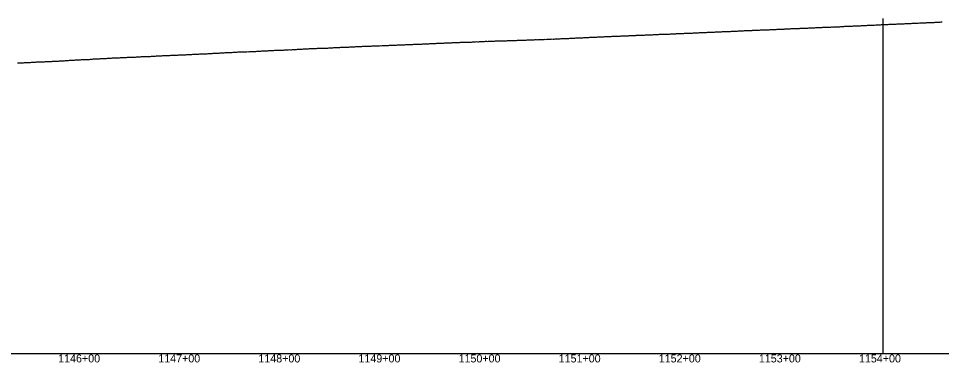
# Model space of a CAD drawing. Extents: x -3793 to 50787, y -1075 to 6138.
# Drawn here: x 1913 to 2836, y 2991 to 3335 of the extents above; entities that cross this region are included whole.
import ezdxf

# ---------------------------------------------------------------- set-up
doc = ezdxf.new("R2010")
doc.units = 0
for name, color, linetype in [('RD_DDB_Profile_EX', 7, 'Continuous'), ('RD_DDB_StaTX', 7, 'Continuous'), ('RD_GPK_Profile_Cell', 7, 'Continuous'), ('RD_Sketch10', 7, 'Continuous')]:
    doc.layers.add(name, color=color, linetype=linetype)

msp = doc.modelspace()

# ---------------------------------------------------------------- linework, layer by layer
at = {"layer": 'RD_DDB_Profile_EX'}
for points in [[(2724.935785, 3326.12437), (2725.941438, 3326.17435), (2726.35742, 3326.15356), (2726.932996, 3326.128455), (2727.938762, 3326.17986), (2728.937489, 3326.327285), (2729.99211, 3326.374975), (2730.94201, 3326.42285), (2731.934044, 3326.46953), (2732.93993, 3326.46801), (2733.911784, 3326.4693), (2734.917295, 3326.567595), (2735.923136, 3326.66145), (2736.914845, 3326.66012), (2737.26149, 3326.69387), (2737.920377, 3326.755585), (2738.912475, 3326.85127), (2739.918018, 3326.85112), (2740.923555, 3326.84862), (2741.915716, 3326.893505), (2742.739913, 3326.89674), (2743.739141, 3326.903055), (2744.739051, 3326.956795), (2745.73869, 3327.009845), (2746.744588, 3327.06056), (2747.74456, 3327.159265), (2748.16556, 3327.15962), (2748.737001, 3327.15988), (2749.736737, 3327.260045), (2750.736786, 3327.36037), (2751.80025, 3327.31729), (2752.736051, 3327.32088), (2753.735899, 3327.370565), (2754.735732, 3327.42215), (2755.735312, 3327.471565), (2756.735545, 3327.52249), (2757.735101, 3327.56859), (2758.734749, 3327.57368), (2759.06963, 3327.5907), (2759.735056, 3327.624085), (2760.734813, 3327.720125), (2761.734854, 3327.816055), (2762.735199, 3327.864125), (2763.735066, 3327.81766), (2764.735218, 3327.86903), (2765.735386, 3327.96228), (2766.33901, 3327.990815), (2766.729231, 3328.011325), (2767.736115, 3328.05961), (2768.736404, 3328.10617), (2769.973701, 3328.176045), (2770.736773, 3328.24652), (2771.737183, 3328.296645), (2772.737594, 3328.34456), (2773.738021, 3328.394665), (2774.738559, 3328.44183), (2775.732168, 3328.532085), (2776.684649, 3328.57671), (2777.368549, 3328.58376), (2778.369765, 3328.63029), (2779.364795, 3328.636535), (2780.373275, 3328.687745), (2780.877771, 3328.740535), (2781.368307, 3328.78908), (2782.363056, 3328.79676), (2783.371576, 3328.895115), (2784.512461, 3328.9432), (2785.367865, 3328.902265), (2786.370208, 3328.906845), (2787.364985, 3328.963385), (2788.366255, 3329.01282), (2789.368632, 3329.0645), (2790.369926, 3329.06533), (2791.364997, 3329.16682), (2791.781841, 3329.21003), (2792.367135, 3329.26622), (2793.368465, 3329.264195), (2794.363568, 3329.314915), (2795.416531, 3329.319395), (2796.367351, 3329.36708), (2797.362495, 3329.465005), (2798.37092, 3329.468515), (2799.366079, 3329.470175), (2800.367498, 3329.51256), (2801.362695, 3329.513715), (2802.365193, 3329.567065), (2802.685911, 3329.597955), (2803.366382, 3329.66102), (2804.361636, 3329.661435), (2805.3704, 3329.75503), (2806.365661, 3329.85115), (2807.360983, 3329.898615), (2808.36951, 3329.897865), (2809.364835, 3329.89758), (2809.955291, 3329.95347), (2810.36639, 3329.99205), (2811.369052, 3330.04324), (2812.364455, 3330.04232), (2813.589981, 3330.174735), (2814.375418, 3330.323265), (2815.377009, 3330.319135)], [(2815.377009, 3330.319135), (2816.372724, 3330.31548), (2817.375286, 3330.364065), (2818.376953, 3330.40676), (2819.372783, 3330.44968), (2820.381987, 3330.44738), (2820.859361, 3330.493035), (2821.377107, 3330.542605), (2822.373061, 3330.63178), (2823.229437, 3330.637815), (2824.494051, 3330.656145), (2825.230309, 3330.693765), (2826.227656, 3330.700155), (2827.23172, 3330.703885), (2828.229476, 3330.76019), (2829.226609, 3330.910545), (2830.230809, 3330.913385), (2831.228678, 3330.916315), (2831.763432, 3330.94477), (2832.226226, 3330.966225), (2833.230227, 3331.06326), (2834.221138, 3331.06584), (2835.398122, 3331.17672), (2836.223222, 3331.2192)], [(2542.934592, 3318.35792), (2543.938671, 3318.360525), (2544.929381, 3318.41041), (2545.9279, 3318.41562), (2546.931784, 3318.46525), (2547.930297, 3318.51566), (2548.257607, 3318.51582), (2548.928515, 3318.51816), (2549.933176, 3318.61501), (2550.931133, 3318.66491), (2551.935444, 3318.714225), (2552.934165, 3318.763605), (2553.93253, 3318.81306), (2554.937303, 3318.81643), (2555.526987, 3318.816115), (2555.935422, 3318.815605), (2556.934262, 3318.871485), (2557.931403, 3318.9189), (2559.161677, 3318.97691), (2559.928526, 3319.01394), (2560.933176, 3319.014025), (2561.932144, 3319.01475), (2562.930766, 3319.115535), (2563.935909, 3319.11504), (2564.934332, 3319.210485), (2565.93306, 3319.258425), (2566.431057, 3319.28303), (2566.938271, 3319.30516), (2567.937131, 3319.35254), (2568.936065, 3319.39975), (2570.065747, 3319.413855), (2570.932981, 3319.49188), (2571.931989, 3319.538625), (2572.937414, 3319.59242), (2573.910466, 3319.63673), (2574.908926, 3319.68339), (2575.914055, 3319.728775), (2576.91251, 3319.77249), (2577.335127, 3319.77087), (2577.911389, 3319.76887), (2578.916131, 3319.819635), (2579.914635, 3319.862705), (2580.969817, 3319.962785), (2581.744461, 3320.058355), (2582.741745, 3320.01343), (2583.744685, 3320.06121), (2584.741517, 3320.11329), (2585.738822, 3320.120875), (2586.741882, 3320.126995), (2587.738804, 3320.175665), (2588.239197, 3320.251735), (2588.736211, 3320.321175), (2589.740778, 3320.37067), (2590.743959, 3320.37626), (2591.873887, 3320.43021), (2592.738117, 3320.43062), (2593.741783, 3320.480135), (2594.738926, 3320.480615), (2595.73651, 3320.53088), (2596.733772, 3320.53354), (2597.7372, 3320.632455), (2598.742002, 3320.772665), (2599.143268, 3320.7324), (2599.739336, 3320.68319), (2600.73672, 3320.72984), (2601.740687, 3320.87538), (2602.777958, 3320.883505), (2603.735937, 3321.02091), (2604.739614, 3321.02148), (2605.737126, 3321.023025), (2606.735044, 3321.024525), (2607.732692, 3321.069975), (2608.744097, 3321.120995), (2609.741741, 3321.169255), (2610.047338, 3321.16872), (2610.73986, 3321.170135), (2611.743789, 3321.266655), (2612.741571, 3321.35846), (2613.739361, 3321.312025), (2614.726502, 3321.359465), (2615.730387, 3321.44965), (2616.728036, 3321.49713), (2617.316718, 3321.4943), (2617.733226, 3321.492525), (2618.737201, 3321.544385), (2619.734948, 3321.588155), (2620.951408, 3321.597845), (2621.806675, 3321.60518), (2622.803027, 3321.65844), (2623.806501, 3321.75759), (2624.795838, 3321.76259), (2625.798595, 3321.819925), (2626.795455, 3321.875305), (2627.798226, 3321.8824), (2628.220788, 3321.925935), (2628.795135, 3321.97678), (2629.798034, 3322.03078), (2630.800949, 3322.03478), (2631.855478, 3322.092965), (2632.793828, 3322.18977), (2633.790512, 3322.19143)], [(2633.790512, 3322.19143), (2634.793916, 3322.19946), (2635.790637, 3322.29861), (2636.793829, 3322.34696), (2637.783841, 3322.395415), (2638.787037, 3322.49412), (2639.124858, 3322.512035), (2639.79033, 3322.54469), (2640.787584, 3322.505735), (2641.790926, 3322.508085), (2642.788456, 3322.60648), (2643.791934, 3322.60825), (2644.781844, 3322.66005), (2645.785627, 3322.71375), (2646.394238, 3322.77472), (2646.782753, 3322.81139), (2647.78638, 3322.86255), (2648.790306, 3322.86363), (2650.028928, 3322.983285), (2650.791259, 3323.055685), (2651.781736, 3323.056225), (2652.785513, 3323.060725), (2653.782887, 3323.111245), (2654.787109, 3323.2091), (2655.78656, 3323.15732), (2656.750391, 3323.20531), (2657.298309, 3323.26141), (2657.787457, 3323.309415), (2658.785119, 3323.354915), (2659.78944, 3323.402415), (2660.932999, 3323.39969), (2661.749978, 3323.40096), (2662.537004, 3323.453005), (2663.541312, 3323.45581), (2664.567689, 3323.507625), (2665.528994, 3323.60698), (2666.53333, 3323.60918), (2667.530566, 3323.70545), (2668.534916, 3323.65942), (2669.532193, 3323.661045), (2670.529467, 3323.806715), (2671.533843, 3323.808315), (2671.837069, 3323.823375), (2672.53115, 3323.85755), (2673.535298, 3323.95841), (2674.532888, 3323.961215), (2675.530485, 3324.010165), (2676.534404, 3324.0585), (2677.532046, 3324.056825), (2678.536236, 3324.10506), (2679.106449, 3324.161215), (2679.533624, 3324.201185), (2680.531326, 3324.200825), (2681.535561, 3324.19834), (2682.741139, 3324.30623), (2683.537545, 3324.34514), (2684.535018, 3324.437805), (2685.532795, 3324.48469), (2686.537385, 3324.485665), (2687.534615, 3324.531935), (2688.539255, 3324.62796), (2689.536789, 3324.67408), (2690.010519, 3324.67224), (2690.534361, 3324.672385), (2691.539068, 3324.719975), (2692.536669, 3324.763055), (2693.645209, 3324.77055), (2694.539044, 3324.855675), (2695.536715, 3324.90045), (2696.561209, 3324.9003), (2697.559781, 3324.98992), (2698.564217, 3325.033595), (2699.562895, 3325.027935), (2700.503658, 3325.022265), (2700.948067, 3325.03156), (2701.939405, 3325.132825), (2702.944497, 3325.23141), (2703.949212, 3325.233025), (2704.549279, 3325.20557), (2704.940935, 3325.19241), (2705.945371, 3325.20102), (2706.937117, 3325.349485), (2708.183969, 3325.40145), (2708.946822, 3325.405865), (2709.938619, 3325.503985), (2710.943539, 3325.604555), (2711.935321, 3325.609905), (2712.940008, 3325.61436), (2713.938649, 3325.666495), (2714.936878, 3325.716635), (2715.45335, 3325.74353), (2715.941954, 3325.768325), (2716.933874, 3325.817755), (2717.939007, 3325.8671), (2719.08804, 3325.870875), (2719.935826, 3325.871815), (2720.941373, 3325.924695), (2721.933068, 3325.97144), (2722.938637, 3326.02415), (2723.937248, 3326.07643), (2724.935785, 3326.12437)], [(2254.644981, 3306.639315), (2255.641604, 3306.640245), (2256.644012, 3306.739305), (2257.640636, 3306.837185), (2258.643142, 3306.887505), (2258.995086, 3306.88722), (2259.991597, 3306.88813), (2261.002015, 3306.838585), (2261.998524, 3306.887645), (2262.995113, 3306.98735), (2263.997552, 3307.037635), (2264.994061, 3307.086665), (2265.990652, 3307.13635), (2267.000977, 3307.18546), (2267.997568, 3307.18584), (2268.994077, 3307.18552), (2269.996597, 3307.285835), (2270.993221, 3307.28623), (2272.003622, 3307.335315), (2273.000131, 3307.335745), (2273.996731, 3307.384685), (2274.999159, 3307.534235), (2275.995759, 3307.48544), (2276.99227, 3307.534355), (2278.002661, 3307.583375), (2278.999169, 3307.63223), (2279.995775, 3307.731065), (2280.998197, 3307.73222), (2281.994837, 3307.73433), (2282.999313, 3307.73443), (2284.001729, 3307.88215), (2284.998341, 3307.881825), (2285.994851, 3307.88149), (2286.997369, 3307.981815), (2287.993879, 3308.03236), (2288.998351, 3308.031555), (2290.000761, 3308.031855), (2291.008064, 3308.1306), (2291.98603, 3308.22839), (2293.007098, 3308.229665), (2294.011922, 3308.325875), (2295.008887, 3308.37744), (2296.011116, 3308.426815), (2297.00781, 3308.42643), (2298.010041, 3308.37969), (2298.987141, 3308.477395), (2299.342548, 3308.47794), (2300.344875, 3308.52728), (2301.347207, 3308.528595), (2302.34379, 3308.578245), (2303.346238, 3308.725665), (2304.348728, 3308.776025), (2305.345312, 3308.7266), (2306.347759, 3308.678895), (2307.34213, 3308.77793), (2308.338867, 3308.87566), (2309.341202, 3308.926055), (2310.343648, 3308.92827), (2311.340233, 3308.928805), (2312.342719, 3308.978235), (2313.345059, 3309.028595), (2314.34175, 3309.07822), (2315.34409, 3309.079475), (2316.346576, 3309.128935), (2317.343266, 3309.227665), (2318.345607, 3309.327165), (2319.347951, 3309.376695), (2320.336697, 3309.37778), (2321.339139, 3309.329025), (2322.341485, 3309.429405), (2323.338071, 3309.47816), (2324.340553, 3309.528545), (2325.342997, 3309.57976), (2326.339584, 3309.579355), (2327.341932, 3309.677305), (2328.344507, 3309.72694), (2329.341095, 3309.678905), (2330.343444, 3309.7293), (2331.345798, 3309.828135), (2332.34589, 3309.877685), (2333.340161, 3309.97732), (2334.342451, 3310.02704), (2335.339194, 3309.97882), (2336.341484, 3310.078505), (2337.343861, 3310.128235), (2338.340517, 3310.12849), (2339.342893, 3310.17822), (2340.331028, 3310.17869), (2340.927116, 3310.179515), (2341.92968, 3310.278595), (2342.932162, 3310.32907), (2343.934729, 3310.33022), (2344.931189, 3310.429055), (2345.925934, 3310.479695), (2346.928521, 3310.53018), (2347.931084, 3310.580685), (2348.933576, 3310.53118), (2349.928304, 3310.583045), (2350.924768, 3310.681415), (2351.927331, 3310.681935), (2352.929829, 3310.73245)], [(2352.929829, 3310.73245), (2353.932394, 3310.733485), (2354.927051, 3310.83385), (2355.929615, 3310.83485), (2356.926078, 3310.834785), (2357.928642, 3310.835755), (2358.931152, 3310.93579), (2359.925859, 3310.93712), (2360.928376, 3310.98723), (2361.930941, 3311.087755), (2362.927403, 3311.087605), (2363.922099, 3311.088935), (2364.924622, 3311.139435), (2365.927187, 3311.14026), (2366.929763, 3311.19074), (2367.932327, 3311.240955), (2368.920908, 3311.29125), (2369.923469, 3311.44099), (2370.926002, 3311.49106), (2371.928565, 3311.442325), (2372.933068, 3311.44308), (2373.927318, 3311.494295), (2374.923934, 3311.54355), (2375.92635, 3311.59411), (2376.928766, 3311.644665), (2377.923035, 3311.74602), (2379.17513, 3311.79553), (2380.177626, 3311.845865), (2381.174174, 3311.84513), (2382.176655, 3311.795955), (2383.173183, 3311.84524), (2384.175679, 3311.89572), (2385.172227, 3311.945225), (2386.174722, 3311.995815), (2387.171272, 3312.094825), (2388.173733, 3312.09546), (2389.17028, 3312.095065), (2390.172776, 3312.19544), (2391.169325, 3312.24479), (2392.171819, 3312.245655), (2393.168349, 3312.1953), (2394.170829, 3312.24587), (2395.167378, 3312.29502), (2396.169872, 3312.29562), (2397.180365, 3312.34525), (2398.176912, 3312.44449), (2399.17941, 3312.44511), (2400.175958, 3312.444615), (2401.178439, 3312.445465), (2402.174964, 3312.5946), (2403.177463, 3312.5952), (2404.174011, 3312.644445), (2405.176507, 3312.64506), (2406.173057, 3312.64443), (2407.175516, 3312.64517), (2408.172063, 3312.744555), (2409.17456, 3312.745025), (2410.171109, 3312.694685), (2411.173584, 3312.79514), (2412.170133, 3312.89424), (2413.172135, 3312.895), (2414.168607, 3312.944365), (2415.171163, 3313.04472), (2416.167652, 3313.044205), (2417.178123, 3313.043815), (2418.174593, 3313.093165), (2419.17715, 3313.09395), (2420.173641, 3313.14332), (2420.679405, 3313.1444), (2421.681791, 3313.19473), (2422.678438, 3313.194085), (2423.680838, 3313.194845), (2424.683239, 3313.24546), (2425.67987, 3313.294695), (2426.682271, 3313.295325), (2427.678896, 3313.294815), (2428.681284, 3313.395305), (2429.683687, 3313.495935), (2430.68033, 3313.49529), (2431.682731, 3313.44592), (2432.679362, 3313.54527), (2433.681763, 3313.596), (2434.684165, 3313.546615), (2435.68079, 3313.595885), (2436.683182, 3313.69651), (2437.679822, 3313.745865), (2438.682225, 3313.79649), (2439.678866, 3313.84564), (2440.681257, 3313.796385), (2441.683659, 3313.8471), (2442.680284, 3313.896455), (2443.682687, 3313.947155), (2444.679316, 3313.99644), (2445.681719, 3314.146845), (2446.684122, 3314.19752), (2447.68076, 3314.146975), (2448.683154, 3314.147615), (2449.679792, 3314.196955), (2450.120975, 3314.197235), (2450.682222, 3314.197555), (2451.684694, 3314.29795)], [(2451.684694, 3314.29795), (2452.681468, 3314.34704), (2453.755665, 3314.40245), (2454.672582, 3314.44725), (2455.675191, 3314.547285), (2456.67779, 3314.597385), (2457.674714, 3314.64586), (2458.675539, 3314.695455), (2459.180865, 3314.745955), (2460.183572, 3314.79573), (2461.178315, 3314.79662), (2462.179176, 3314.79853), (2463.181943, 3314.79781), (2464.176745, 3314.898195), (2464.659735, 3314.923285), (2465.177642, 3314.949965), (2466.180482, 3315.048785), (2467.476991, 3315.085265), (2468.294425, 3315.043655), (2469.17921, 3314.99894), (2470.180222, 3315.19998), (2471.183143, 3315.198335), (2472.17812, 3315.247845), (2473.179224, 3315.29857), (2474.182225, 3315.346485), (2475.177279, 3315.395665), (2475.563805, 3315.395945), (2476.178422, 3315.3962), (2477.181518, 3315.393855), (2478.176648, 3315.492185), (2479.198495, 3315.640985), (2480.181026, 3315.63946), (2481.182316, 3315.58972), (2482.18551, 3315.686535), (2482.833185, 3315.717975), (2483.180769, 3315.735005), (2484.182164, 3315.883435), (2485.185445, 3315.880695), (2486.467876, 3315.85793), (2487.182242, 3315.92809), (2488.185643, 3315.97378), (2489.181073, 3315.971215), (2490.190464, 3316.0682), (2491.186079, 3316.115155), (2492.175247, 3316.162135), (2493.184193, 3316.209385), (2493.737256, 3316.26327), (2494.179308, 3316.30446), (2495.174456, 3316.301855), (2496.183562, 3316.34759), (2497.371946, 3316.392595), (2498.179977, 3316.39171), (2499.182757, 3316.485195), (2500.177979, 3316.53117), (2501.006636, 3316.534105), (2501.721192, 3316.5354), (2502.721232, 3316.5367), (2503.721273, 3316.58673), (2504.721324, 3316.6842), (2505.7215, 3316.781225), (2506.719763, 3316.83378), (2507.71979, 3316.88453), (2508.276016, 3316.88429), (2508.720028, 3316.885135), (2509.720546, 3316.88548), (2510.720864, 3316.93461), (2511.910706, 3317.0027), (2512.727499, 3317.08143), (2513.720169, 3317.082715), (2514.720635, 3317.082685), (2515.721127, 3317.178585), (2516.721744, 3317.27674), (2517.72219, 3317.273425), (2518.722803, 3317.32154), (2519.180086, 3317.34415), (2519.729364, 3317.370995), (2520.722365, 3317.37003), (2521.723135, 3317.41919), (2522.814776, 3317.475665), (2523.725081, 3317.560825), (2524.72602, 3317.60792), (2525.732789, 3317.610035), (2526.733769, 3317.607105), (2527.726931, 3317.70157), (2528.728031, 3317.74632), (2529.729132, 3317.79477), (2530.084156, 3317.8113), (2530.730344, 3317.843035), (2531.731615, 3317.887165), (2532.727277, 3317.887215), (2533.728085, 3317.88353), (2534.721429, 3317.9287), (2535.722287, 3318.022345), (2536.723505, 3318.11579), (2537.353536, 3318.112955), (2537.724101, 3318.113765), (2538.731359, 3318.113185), (2539.93407, 3318.15564), (2540.988226, 3318.1662), (2541.936477, 3318.259605), (2542.934592, 3318.35792)], [(2056.838904, 3297.475615), (2057.849066, 3297.525835), (2058.845239, 3297.577205), (2059.841543, 3297.626585), (2060.844258, 3297.57821), (2061.840561, 3297.628545), (2062.843276, 3297.67921), (2063.83958, 3297.728555), (2064.835879, 3297.778895), (2065.845921, 3297.83006), (2066.84222, 3297.88038), (2067.84494, 3297.88007), (2068.841238, 3297.92946), (2069.837409, 3297.98073), (2070.840256, 3298.0804), (2071.836428, 3298.031655), (2072.846604, 3298.08184), (2073.842778, 3298.18127), (2074.833456, 3298.230715), (2075.836088, 3298.280385), (2076.832498, 3298.332495), (2077.835246, 3298.479515), (2078.831519, 3298.480755), (2079.835293, 3298.434155), (2080.838038, 3298.48301), (2081.834314, 3298.531665), (2082.837079, 3298.53304), (2083.833463, 3298.63335), (2084.829737, 3298.684485), (2085.832484, 3298.73336), (2086.828758, 3298.78286), (2087.838905, 3298.83307), (2088.835406, 3298.8834), (2089.83168, 3298.983735), (2090.834325, 3299.032635), (2091.830701, 3299.1322), (2092.833347, 3299.13343), (2093.829623, 3299.133765), (2094.833623, 3299.233155), (2095.836274, 3299.331315), (2096.832645, 3299.332435), (2097.996779, 3299.33459), (2099.000713, 3299.435445), (2099.99713, 3299.387125), (2100.993561, 3299.486115), (2101.997501, 3299.438835), (2103.000195, 3299.538555), (2103.996524, 3299.58822), (2105.000476, 3299.63958), (2105.996879, 3299.739295), (2107.000922, 3299.79008), (2107.997315, 3299.840885), (2108.993642, 3299.891175), (2109.997611, 3299.94236), (2110.993995, 3299.992195), (2111.997974, 3300.042545), (2112.994362, 3300.14323), (2113.990735, 3300.144235), (2114.994719, 3300.19489), (2115.997372, 3300.343975), (2116.992428, 3300.344265), (2117.99663, 3300.296115), (2118.993024, 3300.396075), (2119.997229, 3300.496475), (2120.997724, 3300.546935), (2121.990043, 3300.547175), (2122.994246, 3300.597795), (2123.993267, 3300.64843), (2124.987047, 3300.698505), (2125.992713, 3300.69919), (2126.988791, 3300.79931), (2127.99808, 3300.84938), (2128.995104, 3300.849715), (2129.990871, 3300.899845), (2130.358552, 3300.936615), (2130.995281, 3300.999495), (2131.991809, 3301.14906), (2132.996334, 3301.19814), (2133.992865, 3301.197885), (2134.989386, 3301.197665), (2135.993916, 3301.29683), (2136.990436, 3301.346505), (2137.659872, 3301.396555), (2138.6565, 3301.396755), (2139.658904, 3301.397365), (2140.655532, 3301.397105), (2141.657936, 3301.447195), (2142.654564, 3301.49692), (2143.656996, 3301.447515), (2144.653626, 3301.69636), (2145.656008, 3301.79651), (2146.652658, 3301.746535), (2147.655041, 3301.74733), (2148.65169, 3301.797075), (2149.654073, 3301.797325), (2150.658879, 3301.79687), (2151.655507, 3301.8964), (2152.657911, 3301.99644), (2153.654539, 3302.095715), (2154.656943, 3302.096435), (2155.653608, 3302.146155)], [(2155.653608, 3302.146155), (2156.656009, 3302.246215), (2157.65264, 3302.24615), (2158.655041, 3302.246415), (2159.651672, 3302.345915), (2160.654073, 3302.446195), (2161.650704, 3302.44636), (2162.653105, 3302.446825), (2163.649736, 3302.54635), (2164.652113, 3302.5466), (2165.656917, 3302.54619), (2166.659293, 3302.596665), (2167.655991, 3302.69618), (2168.658364, 3302.746415), (2169.651829, 3302.845665), (2170.654427, 3302.895695), (2171.650855, 3302.9454), (2172.653453, 3302.995685), (2173.649881, 3303.045395), (2174.652479, 3303.095675), (2175.648907, 3303.14513), (2176.651505, 3303.145665), (2177.647933, 3303.145635), (2178.190542, 3303.146065), (2179.18715, 3303.19581), (2180.189572, 3303.24581), (2181.194243, 3303.295105), (2182.19082, 3303.39453), (2183.193274, 3303.44481), (2184.189851, 3303.49513), (2185.186465, 3303.445195), (2186.188881, 3303.44634), (2187.185496, 3303.59583), (2188.195963, 3303.69504), (2189.192578, 3303.744105), (2190.189197, 3303.793835), (2191.191609, 3303.79479), (2192.188227, 3303.94419), (2193.190639, 3303.99409), (2194.187258, 3304.04382), (2195.191877, 3304.043115), (2196.194332, 3304.04377), (2197.190908, 3304.14351), (2198.193363, 3304.19337), (2199.189986, 3304.19351), (2200.186563, 3304.24283), (2201.189016, 3304.2435), (2202.193627, 3304.293285), (2203.190256, 3304.39305), (2204.192658, 3304.49328), (2205.189287, 3304.49304), (2206.191688, 3304.54327), (2207.188317, 3304.59257), (2208.18495, 3304.642315), (2209.195864, 3304.69216), (2210.192454, 3304.692405), (2211.194895, 3304.74215), (2212.191485, 3304.841895), (2213.188136, 3304.89112), (2214.190515, 3304.891885), (2215.187167, 3304.891635), (2216.197648, 3304.892015), (2217.194238, 3304.991225), (2218.190893, 3305.040975), (2219.193268, 3305.041765), (2219.636571, 3304.992295), (2220.633086, 3305.041505), (2221.635598, 3305.140635), (2222.632113, 3305.1415), (2223.634624, 3305.19228), (2224.631229, 3305.290355), (2225.633738, 3305.291165), (2226.630255, 3305.340915), (2227.632765, 3305.441155), (2228.629282, 3305.490335), (2229.639601, 3305.49075), (2230.63612, 3305.5399), (2231.638628, 3305.54016), (2232.635146, 3305.639895), (2233.637655, 3305.69073), (2234.634173, 3305.74048), (2235.636681, 3305.839565), (2236.633199, 3305.888685), (2237.635708, 3305.890135), (2238.632226, 3305.93987), (2239.634805, 3306.038975), (2240.631253, 3306.04046), (2241.633832, 3306.090125), (2242.630279, 3306.139255), (2243.632859, 3306.1407), (2244.629306, 3306.19044), (2245.631885, 3306.24011), (2246.628332, 3306.240435), (2247.630912, 3306.3401), (2248.63526, 3306.43815), (2249.637839, 3306.38966), (2250.646917, 3306.48933), (2251.64354, 3306.588435), (2252.645949, 3306.58873), (2253.642572, 3306.637205), (2254.644981, 3306.639315)], [(1912.583704, 3290.243545), (1913.586391, 3290.24315), (1914.575046, 3290.342635), (1915.577735, 3290.342825), (1916.580425, 3290.39245), (1917.576759, 3290.442835), (1918.579448, 3290.49246), (1919.582095, 3290.59176), (1920.578471, 3290.59247), (1921.581161, 3290.641765), (1922.577494, 3290.692485), (1923.580184, 3290.692435), (1924.582873, 3290.692765), (1925.579207, 3290.693105), (1926.581843, 3290.841735), (1927.58453, 3290.94136), (1928.573198, 3290.94151), (1929.575887, 3290.990375), (1930.578577, 3291.13878), (1931.574911, 3291.190005), (1932.5776, 3291.190395), (1933.580237, 3291.23961), (1934.576623, 3291.29001), (1935.579313, 3291.339615), (1936.581947, 3291.33966), (1937.578336, 3291.39004), (1938.581025, 3291.439235), (1939.583658, 3291.489295), (1940.580048, 3291.589245), (1941.582738, 3291.688855), (1942.577644, 3291.638805), (1943.574039, 3291.688225), (1944.576729, 3291.78686), (1945.579354, 3291.78745), (1946.575752, 3291.78882), (1947.578441, 3291.93695), (1948.581065, 3291.93655), (1949.577465, 3291.986965), (1950.580088, 3291.987595), (1951.576488, 3292.03798), (1952.579177, 3292.088115), (1953.581799, 3292.137765), (1954.578135, 3292.287105), (1955.580822, 3292.33671), (1956.575801, 3292.385695), (1957.572207, 3292.48498)], [(1957.572207, 3292.48498), (1958.574824, 3292.485135), (1959.577512, 3292.48649), (1960.573847, 3292.58572), (1961.576535, 3292.63533), (1962.579146, 3292.634945), (1963.575558, 3292.68534), (1964.57817, 3292.834355), (1965.580855, 3292.93333), (1966.577193, 3292.88497), (1967.579879, 3292.983345), (1968.582484, 3293.13167), (1969.578902, 3293.133355), (1970.581508, 3293.182945), (1971.576565, 3293.23117), (1972.572902, 3293.330965), (1973.575503, 3293.380525), (1974.578293, 3293.38077), (1975.57463, 3293.47988), (1976.577317, 3293.52872), (1977.579914, 3293.57895), (1978.540963, 3293.57974), (1979.54357, 3293.580015), (1980.546266, 3293.67885), (1981.534996, 3293.630065), (1982.537694, 3293.729645), (1983.540294, 3293.829235), (1984.542991, 3293.7796), (1985.539317, 3293.92848), (1986.534428, 3294.027345), (1987.537022, 3294.126095), (1988.539719, 3294.177325), (1989.542307, 3294.17948), (1990.538742, 3294.180695), (1991.54133, 3294.279495), (1992.536336, 3294.27943), (1993.539031, 3294.42816), (1994.535359, 3294.478545), (1995.538054, 3294.529085), (1996.540774, 3294.530595), (1997.535907, 3294.57975), (1998.53848, 3294.678455), (1999.53493, 3294.67976), (2000.537503, 3294.77749), (2001.540199, 3294.82713), (2002.542767, 3294.87679), (2003.537909, 3294.875865), (2004.534235, 3294.877265), (2005.545149, 3295.025885), (2006.547967, 3295.12553), (2007.550642, 3295.17519), (2008.539493, 3295.226075), (2009.542311, 3295.275735), (2010.544981, 3295.324295), (2011.547818, 3295.372835), (2012.550635, 3295.42361), (2013.539496, 3295.423415), (2014.542315, 3295.47306), (2015.544977, 3295.52272), (2016.547635, 3295.57118), (2017.516578, 3295.62068), (2018.519248, 3295.67031), (2019.515442, 3295.72071), (2020.518267, 3295.72151), (2021.514461, 3295.77189), (2022.510807, 3295.872255), (2023.51348, 3295.871905), (2024.509846, 3295.873455), (2025.512674, 3296.01959), (2026.508865, 3296.02231), (2027.518865, 3295.974835), (2028.51521, 3296.02404), (2029.517885, 3296.0737), (2030.514399, 3296.122935), (2031.519285, 3296.1733), (2032.499616, 3296.22181), (2033.5183, 3296.274425), (2034.49864, 3296.371825), (2035.517315, 3296.4211), (2036.497665, 3296.518455), (2037.523472, 3296.57175), (2038.504321, 3296.52246), (2039.522487, 3296.57285), (2040.518703, 3296.6243), (2041.49987, 3296.62394), (2042.517874, 3296.723255), (2043.499064, 3296.82071), (2044.516889, 3296.824335), (2045.498089, 3296.823975), (2046.515905, 3296.875415), (2047.504748, 3296.924575), (2048.501134, 3296.973915), (2049.497649, 3297.07224), (2050.500159, 3297.123925), (2051.517287, 3297.17533), (2052.499314, 3297.22392), (2053.516302, 3297.277395), (2054.498339, 3297.374975), (2055.494723, 3297.423305), (2055.842733, 3297.4242), (2056.838904, 3297.475615)]]:
    msp.add_lwpolyline(points, dxfattribs=at)
at = {"layer": 'RD_GPK_Profile_Cell'}
msp.add_line((1000, 3000), (46549.603806, 3000), dxfattribs=at)
at = {"layer": 'RD_Sketch10'}
msp.add_line((2777.33, 3000), (2777.33, 3334.672), dxfattribs=at)

# ---------------------------------------------------------------- texts
at = {"layer": 'RD_DDB_StaTX'}
for s, p in [('1146+00', (1953.125471, 2991)), ('1147+00', (2053.125471, 2991)), ('1148+00', (2153.125471, 2991)), ('1149+00', (2253.125471, 2991)), ('1150+00', (2353.125471, 2991)), ('1151+00', (2453.125471, 2991)), ('1152+00', (2553.125471, 2991)), ('1153+00', (2653.125471, 2991)), ('1154+00', (2753.125471, 2991))]:
    msp.add_text(s, height=8, dxfattribs=at).set_placement(p)

doc.saveas('drawing.dxf')
